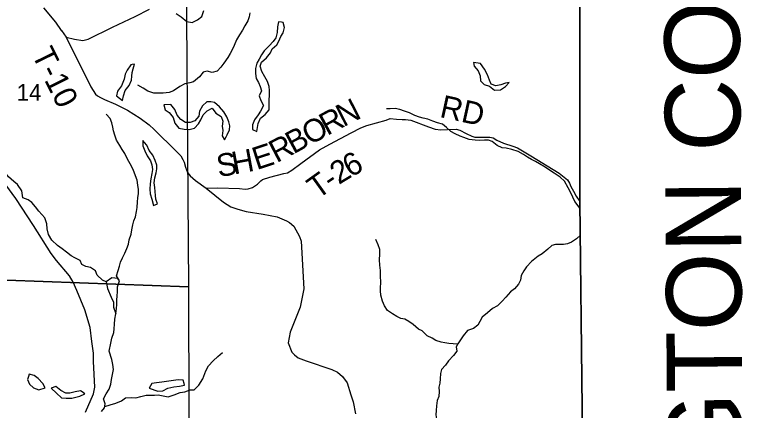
# Model space of a CAD drawing. Extents: x 2043100 to 2470832, y 443715 to 810583.
# Drawn here: x 2250111 to 2259800, y 592643 to 597890 of the extents above; entities that cross this region are included whole.
import ezdxf

# ---------------------------------------------------------------- set-up
doc = ezdxf.new("R2010")
doc.units = 0
for name, color, linetype in [('GM_X_Adjacent_County', 7, 'Continuous'), ('GM_X_Adjacent_County_Text', 7, 'Continuous'), ('GM_X_County', 7, 'Continuous'), ('GM_X_Minor_Lake', 7, 'Continuous'), ('GM_X_Minor_River', 7, 'Continuous'), ('GM_X_Section', 7, 'Continuous'), ('GM_X_Section_Text', 7, 'Continuous'), ('GM_X_State_Route', 7, 'Continuous'), ('GM_X_Township', 7, 'Continuous'), ('GM_X_Township_Road', 7, 'Continuous'), ('GM_X_Township_Road_Text', 7, 'Continuous')]:
    doc.layers.add(name, color=color, linetype=linetype)

msp = doc.modelspace()

# ---------------------------------------------------------------- linework, layer by layer
at = {"layer": 'GM_X_Adjacent_County'}
msp.add_lwpolyline([(2216579.5, 579557.9), (2223507.5, 579310.4), (2225427.7, 579241.8), (2226568.4, 579203.4), (2228315.1, 579144.7), (2231348.6, 579042.7), (2232125.7, 579016.6), (2234047.9, 578951.9), (2239312.3, 578790.5), (2242217.7, 578701.5), (2247300.8, 578559.2), (2250333.8, 578477), (2253742.5, 578404.8), (2256042.8, 578356.1), (2257797.2, 578318.9), (2257785.1, 579400.1), (2257700.8, 586916.3), (2257667, 589930.8), (2257605.5, 595412.8), (2257611.2, 601163.6)], dxfattribs=at)
at = {"layer": 'GM_X_County'}
msp.add_lwpolyline([(2257611.2, 601163.6), (2257605.5, 595412.8), (2257667, 589930.8), (2257700.8, 586916.3), (2257785.1, 579400.1), (2257797.2, 578318.9), (2256042.8, 578356.1), (2253742.5, 578404.8), (2250333.8, 578477), (2247300.8, 578559.2), (2242217.7, 578701.5), (2239312.3, 578790.5), (2234047.9, 578951.9), (2232125.7, 579016.6), (2231348.6, 579042.7), (2228315.1, 579144.7), (2226568.4, 579203.4), (2225427.7, 579241.8), (2225441.5, 581717.3), (2225483.5, 589244.8), (2225499.1, 592053.4), (2225505.3, 593158.4), (2225533.1, 595536.5), (2225566.1, 598355.5)], dxfattribs=at)
at = {"layer": 'GM_X_Minor_Lake'}
for points in [[(2253651.1, 597788.9), (2253610.8, 597793.9), (2253595, 597729.8), (2253591.3, 597651.7), (2253575.6, 597583.5), (2253537.7, 597531.3), (2253483.8, 597476.9), (2253418, 597410.6), (2253384.1, 597358.3), (2253352.3, 597298.1), (2253322.4, 597247.9), (2253306.7, 597175.8), (2253303, 597107.7), (2253315.3, 597043.6), (2253343.6, 596991.7), (2253365.9, 596935.7), (2253382.2, 596879.7), (2253354.5, 596811.5), (2253376.8, 596749.5), (2253411.2, 596683.5), (2253371.4, 596611.3), (2253339.5, 596561.1), (2253289.7, 596494.8), (2253263.9, 596430.6), (2253264.2, 596366.5), (2253320.5, 596340.7)], [(2253320.5, 596340.7), (2253338, 596444.9), (2253371.8, 596517.2), (2253433.7, 596565.5), (2253485.6, 596625.8), (2253487.3, 596693.9), (2253485, 596754), (2253488.7, 596822.1), (2253488.5, 596882.2), (2253484.2, 596936.2), (2253465.9, 597004.2), (2253429.5, 597066.2), (2253389.1, 597136.1), (2253366.8, 597204.1), (2253384.6, 597260.2), (2253452.5, 597316.6), (2253502.3, 597382.9), (2253526.1, 597437.1), (2253588.1, 597487.4), (2253611.9, 597539.6), (2253641.7, 597599.8), (2253669.6, 597650), (2253687.3, 597718.2), (2253673, 597786.2), (2253651.1, 597788.9)], [(2251670, 597227.4), (2251650.3, 597222.5), (2251604.5, 597154.3), (2251576.7, 597100.1), (2251565, 597031.9), (2251527.2, 596945.6), (2251473.4, 596875.3), (2251461.7, 596813.2), (2251542.1, 596751.4)], [(2251542.1, 596751.4), (2251555.9, 596813.6), (2251577.6, 596885.8), (2251627.5, 596952.1), (2251661.2, 597022.3), (2251663, 597072.4), (2251670.8, 597122.5), (2251684.6, 597172.6), (2251700.4, 597234.8), (2251670, 597227.4)], [(2256195.7, 597254.5), (2256203.9, 597204.5), (2256256.3, 597142.7), (2256282.7, 597076.7), (2256287, 597012.6), (2256337.3, 596962.8), (2256405.6, 596939), (2256474, 596889.3), (2256552.2, 596891.6), (2256591.1, 596917.8)], [(2256591.1, 596917.8), (2256618.2, 596936), (2256668.1, 596988.3), (2256618, 596980), (2256555.9, 596959.7), (2256491.8, 596943.4), (2256429.6, 596967.2), (2256405.3, 597019.2), (2256382.9, 597091.2), (2256342.4, 597167.1), (2256290, 597242.9), (2256195.7, 597254.5)], [(2252914.1, 596267.6), (2252929.7, 596294.9), (2252959.4, 596363.1), (2252963.2, 596413.2), (2252953, 596467.2), (2252926.6, 596535.2), (2252886.2, 596601.1), (2252825.7, 596669), (2252761.3, 596724.8), (2252711.2, 596732.5), (2252659.1, 596732.3), (2252601.1, 596682), (2252563.3, 596611.7), (2252551.6, 596543.6), (2252501.8, 596481.3), (2252439.7, 596459), (2252375.5, 596458.7), (2252313.2, 596500.5), (2252266.8, 596556.3), (2252234.4, 596630.3), (2252182, 596696.2), (2252089.8, 596691.8)], [(2252089.8, 596691.8), (2252106.1, 596625.7), (2252160.4, 596591.9), (2252212.8, 596526.1), (2252233.2, 596450.1), (2252287.6, 596386.2), (2252357.9, 596372.5), (2252426.1, 596364.8), (2252494.2, 596385.1), (2252550.1, 596443.4), (2252577.9, 596493.6), (2252609.7, 596561.9), (2252663.6, 596616.2), (2252731.6, 596650.5), (2252780, 596584.7), (2252848.4, 596536.9), (2252872.7, 596474.9), (2252863, 596408.8), (2252869.3, 596354.7), (2252863.6, 596282.6), (2252891.9, 596228.7), (2252914.1, 596267.6)], [(2251831.4, 596193.6), (2251809.2, 596219.9), (2251811.5, 596149.8), (2251837.8, 596085.8), (2251870.2, 596015.9), (2251912.6, 595952), (2251930.9, 595898), (2251937.2, 595837.9), (2251929.4, 595783.8), (2251915.7, 595711.7), (2251905.9, 595645.5), (2251902.2, 595577.4), (2251908.5, 595515.4), (2251930.9, 595441.3), (2251953.3, 595357.3)], [(2251953.3, 595357.3), (2252005.4, 595379.6), (2251983, 595443.6), (2251978.8, 595493.6), (2251974.6, 595545.7), (2251970.3, 595595.7), (2251962, 595657.8), (2251969.7, 595725.9), (2251985.5, 595790.1), (2251997.3, 595844.2), (2251995.1, 595894.3), (2251974.7, 595956.2), (2251944.4, 596024.2), (2251894, 596090.1), (2251861.6, 596158), (2251831.4, 596193.6)], [(2251453.1, 593921.9), (2251462.7, 593992), (2251464.3, 594048.1), (2251466, 594106.2), (2251469.6, 594160.3), (2251475.3, 594212.4), (2251476.8, 594280.5), (2251500.4, 594358.8), (2251481.2, 594392.5), (2251397.9, 594398.1), (2251326, 594347.6)], [(2251326, 594347.6), (2251341.3, 594260.5), (2251391.3, 594145.2), (2251423.7, 594077.3), (2251423.9, 594011.2), (2251453.1, 593921.9)], [(2250517.6, 592942.7), (2250482.9, 592998.4), (2250424.2, 593063.8), (2250371.6, 593107.3), (2250305.4, 593122.6), (2250295.2, 593092.7)], [(2250295.2, 593092.7), (2250282.1, 593054.3), (2250308.9, 592992.5), (2250359.5, 592942.9), (2250429.9, 592913.7), (2250517.6, 592942.7)], [(2252357.1, 593000.5), (2252345.9, 593044.8), (2252277.8, 593048), (2252125.9, 593026.3), (2252062, 593017.6), (2251994, 593008.9), (2251932.1, 592998.2), (2251896.7, 592937.7)], [(2251005.8, 592887.2), (2250982.4, 592901.7), (2250912.5, 592886.9), (2250840.7, 592870.1), (2250788.6, 592871.5), (2250724.2, 592904.8), (2250655.5, 592958.2), (2250595.7, 592939.5)], [(2250595.7, 592939.5), (2250666.5, 592870.2), (2250733.3, 592810.8), (2250795.4, 592803.5), (2250871.4, 592806.3), (2250923.3, 592816.9), (2250977.2, 592831.5), (2251042.9, 592864.3), (2251005.8, 592887.2)], [(2251896.7, 592937.7), (2252011.3, 592898.9), (2252075.3, 592903.6), (2252142.9, 592938.4), (2252222.8, 592957.3), (2252296.8, 592964.1), (2252362.6, 592978.8), (2252357.1, 593000.5)]]:
    msp.add_lwpolyline(points, dxfattribs=at)
at = {"layer": 'GM_X_Minor_River'}
for points in [[(2253229.1, 597912.7), (2253221.5, 597860.6), (2253201.8, 597808.4), (2253162.1, 597742.1), (2253132.4, 597681.8), (2253090.7, 597619.4), (2253051.1, 597555.1), (2253023.5, 597480.8), (2252993.8, 597424.5), (2252970.1, 597374.3), (2252938.3, 597322), (2252886.7, 597247.6), (2252847, 597191.3), (2252795.2, 597138.9), (2252729.1, 597124.4), (2252662.9, 597138), (2252610.8, 597125.7), (2252561.1, 597063.2), (2252483.4, 596998.7), (2252433.4, 596984.3), (2252367.3, 596973.9), (2252301.3, 596937.4), (2252219.5, 596880.8), (2252161.5, 596858.4), (2252079.4, 596847.8), (2252027.3, 596847.5), (2251955.1, 596849), (2251876.7, 596874.5), (2251814.3, 596916.2), (2251745.9, 596955.8)], [(2250148, 595638.2), (2250101, 595677.8), (2250030.5, 595741.2), (2249975.9, 595810.8), (2249931.4, 595874.5), (2249876.8, 595938.1), (2249852.2, 596015.9), (2249839.5, 596089.8), (2249835, 596145.8), (2249832.4, 596219.9), (2249827.8, 596281.9), (2249827.2, 596351.9), (2249804.6, 596421.8), (2249763.4, 596565.5), (2249736.9, 596625.3), (2249704.3, 596691.1), (2249677.9, 596742.9), (2249659.3, 596808.8), (2249646.8, 596860.7), (2249632.3, 596922.7), (2249619.7, 596990.6), (2249603.1, 597060.5)], [(2257611.1, 595317.9), (2257537.8, 595413.5), (2257513.4, 595467.4), (2257480.9, 595535.3), (2257452.5, 595591.2), (2257403.8, 595681), (2257343.3, 595734.7), (2257266.7, 595788.3), (2257214.4, 595818), (2257145.9, 595865.6), (2257071.5, 595911.2), (2257019.1, 595940.8), (2256962.8, 595970.5), (2256910.5, 596000.2), (2256860.2, 596033.9), (2256785.7, 596073.5), (2256701.3, 596101), (2256629, 596118.5), (2256576.9, 596124.2), (2256510.5, 596155.8), (2256444, 596205.4), (2256393.8, 596223.1), (2256341.6, 596226.8), (2256271.5, 596222.3), (2256215.4, 596224), (2256139.1, 596235.5), (2256068.8, 596259.1), (2256016.5, 596278.8), (2255950.2, 596310.4), (2255893.8, 596340), (2255837.3, 596393.7), (2255782.9, 596435.4), (2255718.6, 596457), (2255656.4, 596476.7), (2255588, 596502.2), (2255529.8, 596515.9), (2255477.6, 596531.6), (2255417.3, 596551.2), (2255344.9, 596588.8), (2255280.6, 596608.4), (2255220.3, 596630), (2255158.1, 596643.6), (2255091.9, 596641.2), (2255039.8, 596640.9)], [(2251366.2, 593429.7), (2251385.5, 593534.9), (2251399.1, 593599.1), (2251426.7, 593673.4), (2251432.4, 593725.5), (2251434, 593787.6), (2251439.6, 593851.7), (2251453.1, 593921.9), (2251462.7, 593992), (2251464.3, 594048.1), (2251466, 594106.2), (2251469.6, 594160.3), (2251475.3, 594212.4), (2251476.8, 594280.5), (2251500.4, 594358.8), (2251461.8, 594426.6), (2251483.4, 594498.8), (2251501.1, 594553), (2251516.8, 594609.2), (2251540.5, 594665.4), (2251574.1, 594725.7), (2251599.8, 594788), (2251621.5, 594846.2), (2251631.1, 594902.3), (2251656.7, 594980.6), (2251666.3, 595036.7), (2251679.9, 595102.9), (2251693.6, 595157.1), (2251711.3, 595209.2), (2251728.9, 595279.5), (2251736.5, 595331.6), (2251740.1, 595407.7), (2251745.7, 595459.8), (2251751.3, 595519.9), (2251753, 595570), (2251742.6, 595628), (2251734.2, 595694), (2251715.7, 595754), (2251681.1, 595837.9), (2251644.5, 595911.7), (2251606, 595973.6), (2251573.5, 596047.4), (2251537, 596099.3), (2251506.6, 596153.2), (2251462, 596223), (2251437.5, 596292.9), (2251421.1, 596346.9), (2251414.8, 596396.9), (2251398.3, 596456.9), (2251377.9, 596510.8), (2251323.4, 596570.5)], [(2251481.2, 594392.5), (2251397.9, 594398.1), (2251326, 594347.6), (2251275.8, 594371.3), (2251207.2, 594436.9), (2251184.7, 594494.9), (2251118.3, 594536.5), (2251056, 594552.1), (2251001.8, 594575.8), (2250979.4, 594629.7), (2250911, 594663.3), (2250858.7, 594691), (2250800.2, 594738.7), (2250741.8, 594782.4), (2250679.3, 594828), (2250604.7, 594901.6), (2250558.1, 594975.4), (2250541.6, 595049.4), (2250537.1, 595115.5), (2250510.5, 595193.4), (2250431.8, 595283), (2250387.3, 595342.8), (2250340.8, 595398.6), (2250290.4, 595434.3), (2250220.1, 595461.9), (2250204.2, 595554.1), (2250148, 595638.2)], [(2257615, 594967.5), (2257561.1, 594919), (2257495.3, 594872.5), (2257443.3, 594852.2), (2257387.2, 594843.8), (2257283, 594843.1), (2257232.9, 594830.8), (2257179.1, 594780.4), (2257107.4, 594719.8), (2257051.5, 594685.4), (2256963.7, 594614.7), (2256900, 594546.2), (2256864.3, 594491.9), (2256828.6, 594429.6), (2256817, 594367.5), (2256793.3, 594317.2), (2256739.6, 594254.8), (2256685.7, 594214.4), (2256622, 594143.9), (2256576.2, 594091.5), (2256512.5, 594029), (2256446.6, 593992.5), (2256380.8, 593934), (2256311, 593879.5), (2256279.3, 593823.2), (2256251.6, 593773), (2256193.7, 593726.5), (2256113.7, 593704), (2256056, 593629.5), (2256024.3, 593577.2), (2255986.6, 593524.9), (2255966.8, 593483.9)], [(2255985.2, 593521.9), (2255866.2, 593530.2), (2255816.1, 593537.8), (2255765.9, 593547.5), (2255697.6, 593571.1), (2255647.3, 593600.8), (2255582.9, 593632.4), (2255516.3, 593698.1), (2255466, 593721.8), (2255395.5, 593779.4), (2255339.1, 593821.1), (2255282.7, 593850.8), (2255232.6, 593860.4), (2255180.3, 593886.1), (2255121.9, 593921.8), (2255055.4, 593967.4), (2255012.9, 594029.2), (2254988.5, 594089.2), (2254967.9, 594169.1), (2254961.5, 594227.2), (2254961.2, 594277.2), (2254964.8, 594329.3), (2254964.1, 594435.4), (2254961.7, 594499.5), (2254955.2, 594569.6), (2254948.8, 594637.6), (2254952.3, 594711.7), (2254951.9, 594773.8), (2254931.4, 594839.8), (2254900.9, 594909.7)], [(2251263.8, 592626.3), (2251303.2, 592676.8), (2251312.7, 592729), (2251287.9, 592796.8), (2251323.1, 592863.3), (2251366.5, 592923.9), (2251385.7, 592992.2), (2251397, 593054.4), (2251410.3, 593116.7), (2251421.5, 593186.9), (2251414.8, 593252.9), (2251398, 593318.8), (2251366.2, 593429.7)], [(2251306.5, 592694.9), (2251378.8, 592717.7), (2251454.7, 592738.6), (2251528.4, 592767.4), (2251582, 592810.1), (2251655.9, 592814.9), (2251720.1, 592807.6), (2251785.9, 592826.3), (2251853.8, 592845.1), (2251905.8, 592843.7), (2251963.9, 592844.3), (2252015.9, 592846.9), (2252080, 592837.5), (2252148.2, 592824.3), (2252224, 592849.1), (2252303.7, 592878), (2252369.7, 592888.8), (2252439.4, 592913.6), (2252489.5, 592914.1), (2252554.8, 592976.9), (2252605.9, 593061.6), (2252644.7, 593166.2), (2252682, 593232.7), (2252745.3, 593301.5), (2252806.7, 593358.3), (2252866.2, 593409)], [(2255966.8, 593483.9), (2255975.7, 593428.5), (2255931, 593368.4), (2255865.8, 593299.5), (2255822.4, 593243), (2255769, 593184.3), (2255757.6, 593134.1), (2255754.4, 593062), (2255747.1, 593001.8), (2255735.7, 592949.6), (2255738.3, 592891.5), (2255737.1, 592825.4), (2255713.6, 592775.1), (2255702.4, 592702.9), (2255701.1, 592642.8), (2255695.8, 592582.6), (2255702.4, 592532.6), (2255679, 592478.3), (2255651.6, 592417.9), (2255626.3, 592353.5), (2255570.6, 592326.9), (2255511.1, 592282.2), (2255465.8, 592213.5)]]:
    msp.add_lwpolyline(points, dxfattribs=at)
at = {"layer": 'GM_X_Section'}
for points in [[(2247072.3, 599804.2), (2252374.3, 599634), (2252415.4, 594282.4), (2247113.6, 594474.6)], [(2247113.6, 594474.6), (2252415.4, 594282.4), (2252428.7, 589049.6), (2247160.3, 589180.2)]]:
    msp.add_lwpolyline(points, close=True, dxfattribs=at)
at = {"layer": 'GM_X_State_Route'}
for points in [[(2250495.4, 597981), (2250650.7, 597791.7), (2250730, 597681)], [(2250730, 597681), (2250730.1, 597680.8), (2250793.6, 597592.1), (2250905.7, 597562.7), (2251013.8, 597547.2), (2251085.7, 597563.6), (2251406.6, 597724.9), (2251707.7, 597864.7), (2251900.3, 597963.9)], [(2252252.5, 597905.3), (2252319.1, 597859.5), (2252395.8, 597799.7), (2252466.3, 597786), (2252536.5, 597818.4), (2252594.6, 597866.8), (2252618.4, 597943.1)]]:
    msp.add_lwpolyline(points, dxfattribs=at)
at = {"layer": 'GM_X_Township'}
msp.add_lwpolyline([(2257611.2, 601163.6), (2257605.5, 595412.8), (2257667, 589930.8), (2257700.8, 586916.3), (2257785.1, 579400.1), (2257797.2, 578318.9), (2256042.8, 578356.1), (2253742.5, 578404.8), (2250333.8, 578477), (2247300.8, 578559.2), (2242217.7, 578701.5), (2239312.3, 578790.5), (2234047.9, 578951.9), (2232125.7, 579016.6), (2231348.6, 579042.7), (2228315.1, 579144.7), (2226568.4, 579203.4), (2225427.7, 579241.8), (2225441.5, 581717.3), (2225483.5, 589244.8), (2225499.1, 592053.4), (2225505.3, 593158.4), (2225533.1, 595536.5), (2225566.1, 598355.5)], dxfattribs=at)
at = {"layer": 'GM_X_Township_Road'}
for points in [[(2250793.6, 597592.1), (2251122.7, 596930.8), (2251183.2, 596837), (2251211.3, 596811.1), (2251247.4, 596789.2), (2251303.5, 596763.5), (2251449.8, 596704.1), (2251606.1, 596622.8), (2251776.6, 596517.5), (2251895, 596430), (2251961.3, 596368.2), (2252254.6, 596081.3), (2252312.9, 596015.5), (2252341.2, 595967.5), (2252357.3, 595931.6), (2252375.6, 595865.6), (2252404, 595797.6), (2252440.2, 595751.7), (2252510.5, 595690), (2252650.9, 595590.5), (2252879.8, 595401.4), (2252978.1, 595341.8), (2253072.2, 595308.3), (2253180.3, 595278.8), (2253406.5, 595245.9), (2253592.6, 595208.7), (2253714.8, 595157.3), (2253754.9, 595133.5), (2253813.2, 595083.7), (2253889.8, 594945.9), (2253912.1, 594887.9), (2253947.1, 594255.1), (2253898.3, 594012.5), (2253764, 593679.3), (2253736.7, 593537), (2253787.9, 593413.3), (2253821.9, 593377.3), (2253871.9, 593339.3), (2253975.8, 593301.4), (2254315.6, 593185.8), (2254391.5, 593149.9), (2254459.5, 593091.9), (2254519.6, 593009.9), (2254569.7, 592849.9), (2254599.8, 592757.8), (2254630.1, 592595.7)], [(2252650.9, 595590.5), (2252804.9, 595593.3), (2253090.9, 595582.8), (2253166.9, 595577.1), (2253208.9, 595579.3), (2253266.8, 595597.7), (2253330.5, 595642.1), (2253376.3, 595686.4), (2253398.2, 595702.5), (2253494.1, 595735), (2253679.8, 595782), (2253729.7, 595794.3), (2253785.6, 595826.6), (2253905.1, 595917.4), (2254154.2, 596094.9), (2254289.8, 596171.7), (2254573, 596321.4), (2254700.6, 596390.1), (2254782.5, 596420.6), (2255036.1, 596492), (2255090, 596510.3), (2255176, 596502.7), (2255250, 596499.1), (2255294, 596501.3), (2255364, 596489.6), (2255598.4, 596402.7), (2255688.5, 596373.1), (2255760.6, 596363.5), (2255850.5, 596365.9), (2255964.5, 596370.5), (2256014.5, 596356.7), (2256098.7, 596315.1), (2256170.9, 596277.4), (2256215, 596265.6), (2256340.9, 596264.3), (2256410.9, 596264.6), (2256457, 596254.8), (2256505.1, 596225), (2256593.3, 596185.4), (2256715.4, 596146), (2256777.5, 596122.3), (2256956, 596019), (2257331.1, 595786.6), (2257399.3, 595736.8), (2257439.5, 595699), (2257469.7, 595655.1), (2257487.9, 595611.1), (2257520.2, 595547.2), (2257554.5, 595483.3), (2257605.5, 595412.8)], [(2251050.5, 592620.8), (2251158, 592861.2), (2251173.9, 592949.2), (2251155.4, 593289.5), (2251155.2, 593403.6), (2251135.1, 593555.8), (2251112.2, 593742), (2251041, 593978), (2250933.8, 594231.8), (2250885.3, 594343.7), (2250836.9, 594425.6), (2250668, 594631), (2250597.5, 594722.8), (2250361.8, 595092.2), (2250125.4, 595452.4), (2249992.7, 595634.7)]]:
    msp.add_lwpolyline(points, dxfattribs=at)

# ---------------------------------------------------------------- texts
at = {"layer": 'GM_X_Adjacent_County_Text'}
msp.add_text('WASHINGTON COUNTY', height=1000, rotation=90.38621, dxfattribs=at).set_placement((2259801.3, 586491.9))
at = {"layer": 'GM_X_Section_Text'}
msp.add_text('14', height=220.83, rotation=0.00001, dxfattribs=at).set_placement((2250137.8, 596747.3))
at = {"layer": 'GM_X_Township_Road_Text'}
for s, rotation, p in [('T-10', 296.40747, (2250331.4, 597365.1)), ('RD', 347.63126, (2255735.5, 596533.9)), ('N', 26.90391, (2254469.5, 596395.4)), ('R', 28.51857, (2254255, 596278.8)), ('O', 28.53341, (2254023.1, 596152.7)), ('B', 28.53447, (2253806.6, 596035)), ('R', 27.71185, (2253584.3, 595918.2)), ('H', 10.40059, (2253018.1, 595768.8)), ('E', 18.05735, (2253320.2, 595827.2)), ('S', 9.831, (2252815.5, 595733.7)), ('6', 28.90701, (2254563.6, 595724.6)), ('2', 31.32521, (2254408.6, 595630.2)), ('T', 35.60294, (2254128.6, 595434.5)), ('-', 33.69439, (2254308.9, 595563.6))]:
    msp.add_text(s, height=300, rotation=rotation, dxfattribs=at).set_placement(p)

doc.saveas('drawing.dxf')
